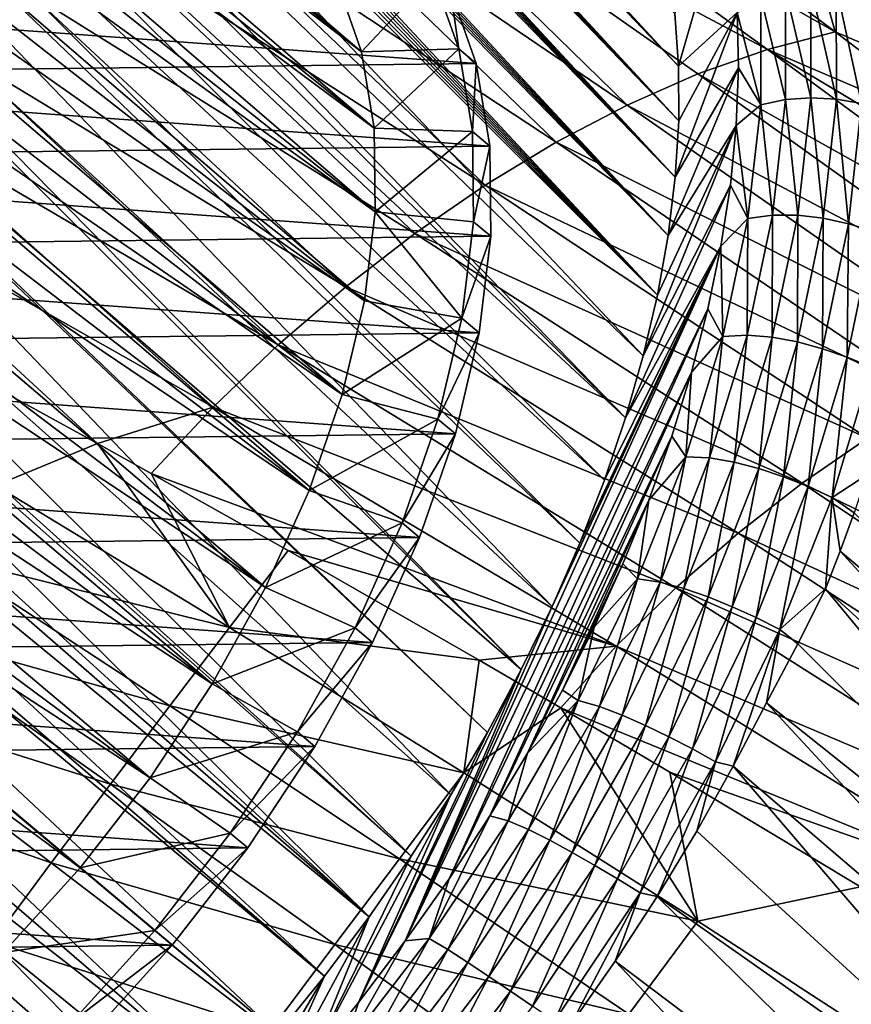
# Model space of a CAD drawing. Header units: metres. Extents: x -81 to 81, y -160 to 24.
# Tile 396 of 424: x 37 to 46, y -25 to -14. Entities that reach past the tile are written whole.
import ezdxf

# ---------------------------------------------------------------- set-up
doc = ezdxf.new("R2010")
doc.units = ezdxf.units.M
doc.layers.add('solid_501850_SW0001', color=7, linetype='CONTINUOUS')

msp = doc.modelspace()

# ---------------------------------------------------------------- linework, layer by layer
at = {"layer": 'solid_501850_SW0001'}
for points in [[(26.720242, 3.929215, 13.118648), (43.897293, -14.130221, 32.63987), (43.937908, -14.6936, 32.078255)], [(26.912716, 3.551677, 13.12577), (26.720242, 3.929215, 13.118648), (43.937908, -14.6936, 32.078255)], [(27.059248, 3.258062, 13.132775), (26.912716, 3.551677, 13.12577), (43.937908, -14.6936, 32.078255)], [(27.208265, 2.953779, 13.141477), (27.059248, 3.258062, 13.132775), (43.937908, -14.6936, 32.078255)], [(27.359818, 2.6384, 13.152286), (27.208265, 2.953779, 13.141477), (43.937908, -14.6936, 32.078255)], [(27.359818, 2.6384, 13.152286), (43.937908, -14.6936, 32.078255), (43.939587, -15.279417, 31.538641)], [(27.512117, 2.314959, 13.165033), (27.359818, 2.6384, 13.152286), (43.939587, -15.279417, 31.538641)], [(27.663445, 1.986568, 13.179476), (27.512117, 2.314959, 13.165033), (43.939587, -15.279417, 31.538641)], [(27.812216, 1.656271, 13.19531), (27.663445, 1.986568, 13.179476), (43.939587, -15.279417, 31.538641)], [(27.959776, 1.321192, 13.212971), (27.812216, 1.656271, 13.19531), (43.939587, -15.279417, 31.538641)], [(27.959776, 1.321192, 13.212971), (43.939587, -15.279417, 31.538641), (43.902321, -15.885435, 31.023088)], [(28.106289, 0.980814, 13.23267), (27.959776, 1.321192, 13.212971), (43.902321, -15.885435, 31.023088)], [(28.250278, 0.638162, 13.254118), (28.106289, 0.980814, 13.23267), (43.902321, -15.885435, 31.023088)], [(28.390364, 0.296287, 13.276949), (28.250278, 0.638162, 13.254118), (43.902321, -15.885435, 31.023088)], [(28.525492, -0.042267, 13.300806), (28.390364, 0.296287, 13.276949), (43.902321, -15.885435, 31.023088)], [(28.525492, -0.042267, 13.300806), (43.902321, -15.885435, 31.023088), (43.826256, -16.509251, 30.533648)], [(28.656723, -0.379604, 13.326063), (28.525492, -0.042267, 13.300806), (43.826256, -16.509251, 30.533648)], [(28.784222, -0.716073, 13.352711), (28.656723, -0.379604, 13.326063), (43.826256, -16.509251, 30.533648)], [(28.907791, -1.051226, 13.38058), (28.784222, -0.716073, 13.352711), (43.826256, -16.509251, 30.533648)], [(29.027245, -1.384616, 13.409496), (28.907791, -1.051226, 13.38058), (43.826256, -16.509251, 30.533648)], [(29.027245, -1.384616, 13.409496), (43.826256, -16.509251, 30.533648), (43.711693, -17.148361, 30.072281)], [(29.142502, -1.71598, 13.439356), (29.027245, -1.384616, 13.409496), (43.711693, -17.148361, 30.072281)], [(29.25378, -2.045587, 13.470283), (29.142502, -1.71598, 13.439356), (43.711693, -17.148361, 30.072281)], [(29.361139, -2.373417, 13.502279), (29.25378, -2.045587, 13.470283), (43.711693, -17.148361, 30.072281)], [(29.464615, -2.699432, 13.535339), (29.361139, -2.373417, 13.502279), (43.711693, -17.148361, 30.072281)], [(29.564251, -3.023591, 13.569452), (29.464615, -2.699432, 13.535339), (43.711693, -17.148361, 30.072281)], [(29.564251, -3.023591, 13.569452), (43.711693, -17.148361, 30.072281), (43.559097, -17.80022, 29.64082)], [(30.035671, -4.737868, 13.769147), (29.564251, -3.023591, 13.569452), (43.559097, -17.80022, 29.64082)], [(30.035671, -4.737868, 13.769147), (43.559097, -17.80022, 29.64082), (43.369045, -18.462345, 29.240913)], [(30.181648, -5.351525, 13.849058), (30.035671, -4.737868, 13.769147), (43.369045, -18.462345, 29.240913)], [(30.410471, -6.442826, 14.002036), (30.181648, -5.351525, 13.849058), (43.369045, -18.462345, 29.240913)], [(30.410471, -6.442826, 14.002036), (43.369045, -18.462345, 29.240913), (43.142296, -19.132092, 28.874159)], [(30.59774, -7.529654, 14.168286), (30.410471, -6.442826, 14.002036), (43.142296, -19.132092, 28.874159)], [(30.59774, -7.529654, 14.168286), (43.142296, -19.132092, 28.874159), (42.879757, -19.806772, 28.542027)], [(30.68259, -8.126926, 14.265553), (30.59774, -7.529654, 14.168286), (42.879757, -19.806772, 28.542027)], [(40.539543, -14.540455, 34.111633), (32.811821, -7.939856, 27.268049), (32.908157, -8.33909, 26.79616)], [(40.283207, -13.811821, 35.060955), (32.811821, -7.939856, 27.268049), (40.539543, -14.540455, 34.111633)], [(30.68259, -8.126926, 14.265553), (42.879757, -19.806772, 28.542027), (42.582474, -20.483721, 28.245829)], [(30.828779, -9.531423, 14.511223), (30.68259, -8.126926, 14.265553), (42.582474, -20.483721, 28.245829)], [(40.539543, -14.540455, 34.111633), (32.908157, -8.33909, 26.79616), (32.972313, -8.760572, 26.339054)], [(40.673714, -15.358763, 33.213642), (32.972313, -8.760572, 26.339054), (33.004082, -9.20254, 25.898571)], [(40.539543, -14.540455, 34.111633), (32.972313, -8.760572, 26.339054), (40.673714, -15.358763, 33.213642)], [(40.673714, -15.358763, 33.213642), (33.004082, -9.20254, 25.898571), (33.003342, -9.663733, 25.476009)], [(30.828779, -9.531423, 14.511223), (42.582474, -20.483721, 28.245829), (42.251579, -21.160345, 27.986698)], [(30.846855, -9.78531, 14.558245), (30.828779, -9.531423, 14.511223), (42.251579, -21.160345, 27.986698)], [(40.683777, -16.254644, 32.380215), (33.003342, -9.663733, 25.476009), (32.970058, -10.141405, 25.073921)], [(40.673714, -15.358763, 33.213642), (33.003342, -9.663733, 25.476009), (40.683777, -16.254644, 32.380215)], [(30.897064, -11.350017, 14.866171), (30.846855, -9.78531, 14.558245), (42.251579, -21.160345, 27.986698)], [(40.683777, -16.254644, 32.380215), (32.970058, -10.141405, 25.073921), (32.904465, -10.633125, 24.694284)], [(40.569469, -17.211193, 31.627163), (32.904465, -10.633125, 24.694284), (32.806702, -11.137759, 24.337988)], [(40.683777, -16.254644, 32.380215), (32.904465, -10.633125, 24.694284), (40.569469, -17.211193, 31.627163)], [(40.569469, -17.211193, 31.627163), (32.806702, -11.137759, 24.337988), (32.677265, -11.652463, 24.007099)], [(30.896769, -11.412966, 14.879233), (30.897064, -11.350017, 14.866171), (41.888393, -21.833939, 27.765675)], [(30.897064, -11.350017, 14.866171), (42.251579, -21.160345, 27.986698), (41.888393, -21.833939, 27.765675)], [(30.825581, -12.992506, 15.225871), (30.896769, -11.412966, 14.879233), (41.494381, -22.501797, 27.583645)], [(30.896769, -11.412966, 14.879233), (41.888393, -21.833939, 27.765675), (41.494381, -22.501797, 27.583645)], [(40.332798, -18.212673, 30.966734), (32.677265, -11.652463, 24.007099), (32.516975, -12.174213, 23.703499)], [(40.569469, -17.211193, 31.627163), (32.677265, -11.652463, 24.007099), (40.332798, -18.212673, 30.966734)], [(36.183464, -14.525468, 54.80703), (36.983829, -13.913979, 54.492886), (32.520672, -11.743595, 49.893452)], [(44.889595, -14.514923, 56.891071), (41.069374, -11.751834, 52.007351), (40.255138, -12.05584, 52.6194)], [(45.614483, -14.327086, 56.268772), (44.491352, -13.479806, 54.807514), (41.069374, -11.751834, 52.007351)], [(44.889595, -14.514923, 56.891071), (45.614483, -14.327086, 56.268772), (41.069374, -11.751834, 52.007351)], [(43.385609, -15.111691, 57.989574), (40.255138, -12.05584, 52.6194), (39.43515, -12.426839, 53.176132)], [(44.143307, -14.77847, 57.466152), (44.889595, -14.514923, 56.891071), (40.255138, -12.05584, 52.6194)], [(43.385609, -15.111691, 57.989574), (44.143307, -14.77847, 57.466152), (40.255138, -12.05584, 52.6194)], [(40.332798, -18.212673, 30.966734), (32.516975, -12.174213, 23.703499), (32.32613, -12.702047, 23.427738)], [(42.624023, -15.509725, 58.457596), (39.43515, -12.426839, 53.176132), (38.613831, -12.861979, 53.675354)], [(42.624023, -15.509725, 58.457596), (43.385609, -15.111691, 57.989574), (39.43515, -12.426839, 53.176132)], [(39.977512, -19.242704, 30.409861), (32.32613, -12.702047, 23.427738), (32.105698, -13.233111, 23.181383)], [(40.332798, -18.212673, 30.966734), (32.32613, -12.702047, 23.427738), (39.977512, -19.242704, 30.409861)], [(41.86396, -15.969094, 58.867496), (38.613831, -12.861979, 53.675354), (37.795338, -13.358584, 54.114967)], [(41.86396, -15.969094, 58.867496), (42.624023, -15.509725, 58.457596), (38.613831, -12.861979, 53.675354)], [(30.703583, -13.828559, 15.399579), (30.825581, -12.992506, 15.225871), (41.071083, -23.161299, 27.44132)], [(30.825581, -12.992506, 15.225871), (41.494381, -22.501797, 27.583645), (41.071083, -23.161299, 27.44132)], [(44.423519, -13.014252, 33.088619), (43.937908, -14.6936, 32.078255), (43.897293, -14.130221, 32.63987)], [(44.423519, -13.014252, 33.088619), (44.564953, -14.120378, 31.918468), (43.937908, -14.6936, 32.078255)], [(39.977512, -19.242704, 30.409861), (32.105698, -13.233111, 23.181383), (31.857136, -13.76402, 22.965942)], [(41.110748, -16.486374, 59.216599), (37.795338, -13.358584, 54.114967), (36.983829, -13.913979, 54.492886)], [(41.110748, -16.486374, 59.216599), (41.86396, -15.969094, 58.867496), (37.795338, -13.358584, 54.114967)], [(45.393555, -13.526157, 54.439835), (44.491352, -13.479806, 54.807514), (45.614483, -14.327086, 56.268772)], [(46.076992, -13.460634, 53.778084), (45.393555, -13.526157, 54.439835), (47.666992, -15.199658, 57.210106)], [(47.666992, -15.199658, 57.210106), (45.393555, -13.526157, 54.439835), (45.614483, -14.327086, 56.268772)], [(39.510395, -20.281797, 29.967014), (31.857136, -13.76402, 22.965942), (31.580896, -14.293855, 22.781769)], [(39.977512, -19.242704, 30.409861), (31.857136, -13.76402, 22.965942), (39.510395, -20.281797, 29.967014)], [(41.304977, -13.723739, 35.331554), (40.283207, -13.811821, 35.060955), (40.539543, -14.540455, 34.111633)], [(41.581577, -14.509992, 34.307171), (41.304977, -13.723739, 35.331554), (40.539543, -14.540455, 34.111633)], [(41.491161, -13.879861, 35.502064), (41.304977, -13.723739, 35.331554), (41.581577, -14.509992, 34.307171)], [(30.670944, -13.976494, 15.426193), (30.703583, -13.828559, 15.399579), (41.071083, -23.161299, 27.44132)], [(32.456097, -13.988367, 45.287045), (41.491161, -13.879861, 35.502064), (41.767876, -14.666416, 34.47728)], [(40.369728, -17.058104, 59.50222), (36.983829, -13.913979, 54.492886), (36.183464, -14.525468, 54.80703)], [(40.369728, -17.058104, 59.50222), (41.110748, -16.486374, 59.216599), (36.983829, -13.913979, 54.492886)], [(41.491161, -13.879861, 35.502064), (41.581577, -14.509992, 34.307171), (41.767876, -14.666416, 34.47728)], [(45.083561, -13.873319, 31.779137), (45.083496, -15.051269, 30.697828), (44.818546, -13.952311, 31.847252)], [(45.354973, -15.032675, 30.655226), (45.083496, -15.051269, 30.697828), (45.083561, -13.873319, 31.779137)], [(45.353733, -13.837348, 31.753925), (45.354973, -15.032675, 30.655226), (45.083561, -13.873319, 31.779137)], [(45.628143, -15.049007, 30.657438), (45.354973, -15.032675, 30.655226), (45.353733, -13.837348, 31.753925)], [(45.625515, -13.839293, 31.770866), (45.628143, -15.049007, 30.657438), (45.353733, -13.837348, 31.753925)], [(45.899185, -15.094875, 30.704269), (45.628143, -15.049007, 30.657438), (45.625515, -13.839293, 31.770866)], [(45.895546, -13.874189, 31.828856), (45.899185, -15.094875, 30.704269), (45.625515, -13.839293, 31.770866)], [(30.496666, -14.585496, 15.521698), (30.670944, -13.976494, 15.426193), (40.620132, -23.80991, 27.339249)], [(30.670944, -13.976494, 15.426193), (41.071083, -23.161299, 27.44132), (40.620132, -23.80991, 27.339249)], [(31.465357, -14.79014, 45.634911), (32.456097, -13.988367, 45.287045), (41.767876, -14.666416, 34.47728)], [(44.818546, -13.952311, 31.847252), (44.817883, -15.110491, 30.78476), (44.564953, -14.120378, 31.918468)], [(45.083496, -15.051269, 30.697828), (44.817883, -15.110491, 30.78476), (44.818546, -13.952311, 31.847252)], [(44.564953, -14.120378, 31.918468), (43.902321, -15.885435, 31.023088), (43.939587, -15.279417, 31.538641)], [(44.564953, -14.120378, 31.918468), (44.57938, -14.71364, 31.358072), (43.902321, -15.885435, 31.023088)], [(44.564953, -14.120378, 31.918468), (43.939587, -15.279417, 31.538641), (43.937908, -14.6936, 32.078255)], [(44.817883, -15.110491, 30.78476), (44.57938, -14.71364, 31.358072), (44.564953, -14.120378, 31.918468)], [(39.510395, -20.281797, 29.967014), (31.580896, -14.293855, 22.781769), (31.278301, -14.81994, 22.629871)], [(47.128731, -15.47471, 58.215424), (45.614483, -14.327086, 56.268772), (44.889595, -14.514923, 56.891071)], [(47.666992, -15.199658, 57.210106), (45.614483, -14.327086, 56.268772), (47.128731, -15.47471, 58.215424)], [(39.646336, -17.680761, 59.721657), (36.183464, -14.525468, 54.80703), (35.398422, -15.190347, 55.055302)], [(39.646336, -17.680761, 59.721657), (40.369728, -17.058104, 59.50222), (36.183464, -14.525468, 54.80703)], [(41.581577, -14.509992, 34.307171), (40.539543, -14.540455, 34.111633), (40.673714, -15.358763, 33.213642)], [(41.726631, -15.394538, 33.336468), (41.581577, -14.509992, 34.307171), (40.673714, -15.358763, 33.213642)], [(41.767876, -14.666416, 34.47728), (41.581577, -14.509992, 34.307171), (41.726631, -15.394538, 33.336468)], [(48.76059, -17.366125, 61.689133), (44.889595, -14.514923, 56.891071), (44.143307, -14.77847, 57.466152)], [(49.415836, -17.219246, 61.105362), (47.128731, -15.47471, 58.215424), (44.889595, -14.514923, 56.891071)], [(48.76059, -17.366125, 61.689133), (49.415836, -17.219246, 61.105362), (44.889595, -14.514923, 56.891071)], [(30.382795, -14.891341, 15.560895), (30.496666, -14.585496, 15.521698), (40.620132, -23.80991, 27.339249)], [(31.465357, -14.79014, 45.634911), (41.767876, -14.666416, 34.47728), (41.912903, -15.550892, 33.506668)], [(41.767876, -14.666416, 34.47728), (41.726631, -15.394538, 33.336468), (41.912903, -15.550892, 33.506668)], [(44.57938, -14.71364, 31.358072), (43.826256, -16.509251, 30.533648), (43.902321, -15.885435, 31.023088)], [(44.57938, -14.71364, 31.358072), (44.555244, -15.330696, 30.818022), (43.826256, -16.509251, 30.533648)], [(44.817883, -15.110491, 30.78476), (44.555244, -15.330696, 30.818022), (44.57938, -14.71364, 31.358072)], [(30.519213, -15.687723, 45.846039), (31.465357, -14.79014, 45.634911), (41.912903, -15.550892, 33.506668)], [(38.93832, -21.314611, 29.644764), (31.278301, -14.81994, 22.629871), (30.951389, -15.338804, 22.511206)], [(39.510395, -20.281797, 29.967014), (31.278301, -14.81994, 22.629871), (38.93832, -21.314611, 29.644764)], [(48.075581, -17.593344, 62.230732), (44.143307, -14.77847, 57.466152), (43.385609, -15.111691, 57.989574)], [(48.075581, -17.593344, 62.230732), (48.76059, -17.366125, 61.689133), (44.143307, -14.77847, 57.466152)], [(30.213076, -15.272121, 15.600827), (30.382795, -14.891341, 15.560895), (40.620132, -23.80991, 27.339249)], [(45.083496, -15.051269, 30.697828), (44.944408, -16.291096, 29.711809), (44.817883, -15.110491, 30.78476)], [(45.215218, -16.291954, 29.652071), (44.944408, -16.291096, 29.711809), (45.083496, -15.051269, 30.697828)], [(45.354973, -15.032675, 30.655226), (45.215218, -16.291954, 29.652071), (45.083496, -15.051269, 30.697828)], [(45.488129, -16.32464, 29.639549), (45.215218, -16.291954, 29.652071), (45.354973, -15.032675, 30.655226)], [(45.628143, -15.049007, 30.657438), (45.488129, -16.32464, 29.639549), (45.354973, -15.032675, 30.655226)], [(45.758961, -16.383331, 29.674858), (45.488129, -16.32464, 29.639549), (45.628143, -15.049007, 30.657438)], [(45.899185, -15.094875, 30.704269), (45.758961, -16.383331, 29.674858), (45.628143, -15.049007, 30.657438)], [(38.948086, -18.349504, 59.871101), (35.398422, -15.190347, 55.055302), (34.633114, -15.905775, 55.235477)], [(38.948086, -18.349504, 59.871101), (39.646336, -17.680761, 59.721657), (35.398422, -15.190347, 55.055302)], [(47.374588, -17.892267, 62.723747), (43.385609, -15.111691, 57.989574), (42.624023, -15.509725, 58.457596)], [(47.374588, -17.892267, 62.723747), (48.075581, -17.593344, 62.230732), (43.385609, -15.111691, 57.989574)], [(44.817883, -15.110491, 30.78476), (44.680389, -16.328363, 29.817169), (44.555244, -15.330696, 30.818022)], [(44.944408, -16.291096, 29.711809), (44.680389, -16.328363, 29.817169), (44.817883, -15.110491, 30.78476)], [(46.02552, -16.464092, 29.7547), (45.758961, -16.383331, 29.674858), (45.899185, -15.094875, 30.704269)], [(29.96537, -15.725121, 15.634408), (30.213076, -15.272121, 15.600827), (40.143333, -24.445026, 27.277843)], [(30.213076, -15.272121, 15.600827), (40.620132, -23.80991, 27.339249), (40.143333, -24.445026, 27.277843)], [(38.93832, -21.314611, 29.644764), (30.951389, -15.338804, 22.511206), (30.600897, -15.849336, 22.425987)], [(41.726631, -15.394538, 33.336468), (40.673714, -15.358763, 33.213642), (40.683777, -16.254644, 32.380215)], [(41.737488, -16.362047, 32.43642), (41.726631, -15.394538, 33.336468), (40.683777, -16.254644, 32.380215)], [(41.912903, -15.550892, 33.506668), (41.726631, -15.394538, 33.336468), (41.737488, -16.362047, 32.43642)], [(44.555244, -15.330696, 30.818022), (43.559097, -17.80022, 29.64082), (43.711693, -17.148361, 30.072281)], [(44.555244, -15.330696, 30.818022), (44.492344, -15.968874, 30.300993), (43.559097, -17.80022, 29.64082)], [(44.555244, -15.330696, 30.818022), (43.711693, -17.148361, 30.072281), (43.826256, -16.509251, 30.533648)], [(44.680389, -16.328363, 29.817169), (44.492344, -15.968874, 30.300993), (44.555244, -15.330696, 30.818022)], [(30.519213, -15.687723, 45.846039), (41.912903, -15.550892, 33.506668), (41.923763, -16.51816, 32.606838)], [(41.912903, -15.550892, 33.506668), (41.737488, -16.362047, 32.43642), (41.923763, -16.51816, 32.606838)], [(46.667614, -18.256433, 63.163204), (42.624023, -15.509725, 58.457596), (41.86396, -15.969094, 58.867496)], [(46.667614, -18.256433, 63.163204), (47.374588, -17.892267, 62.723747), (42.624023, -15.509725, 58.457596)], [(29.63385, -16.665752, 45.916821), (30.519213, -15.687723, 45.846039), (41.923763, -16.51816, 32.606838)], [(29.856367, -15.897422, 15.642824), (29.96537, -15.725121, 15.634408), (40.143333, -24.445026, 27.277843)], [(29.42594, -16.468279, 15.650904), (29.856367, -15.897422, 15.642824), (39.642605, -25.064096, 27.257351)], [(29.856367, -15.897422, 15.642824), (40.143333, -24.445026, 27.277843), (39.642605, -25.064096, 27.257351)], [(38.272419, -22.320997, 29.449417), (30.600897, -15.849336, 22.425987), (30.228283, -16.349304, 22.374666)], [(38.93832, -21.314611, 29.644764), (30.600897, -15.849336, 22.425987), (38.272419, -22.320997, 29.449417)], [(34.633114, -15.905775, 55.235477), (35.662315, -17.616774, 57.205975), (37.707943, -18.737427, 59.344982)], [(38.948086, -18.349504, 59.871101), (34.633114, -15.905775, 55.235477), (37.707943, -18.737427, 59.344982)], [(45.961082, -18.681717, 63.545864), (41.86396, -15.969094, 58.867496), (41.110748, -16.486374, 59.216599)], [(45.961082, -18.681717, 63.545864), (46.667614, -18.256433, 63.163204), (41.86396, -15.969094, 58.867496)], [(44.492344, -15.968874, 30.300993), (43.369045, -18.462345, 29.240913), (43.559097, -17.80022, 29.64082)], [(44.492344, -15.968874, 30.300993), (44.390907, -16.625097, 29.809557), (43.369045, -18.462345, 29.240913)], [(44.680389, -16.328363, 29.817169), (44.390907, -16.625097, 29.809557), (44.492344, -15.968874, 30.300993)], [(38.272419, -22.320997, 29.449417), (30.228283, -16.349304, 22.374666), (29.836031, -16.835403, 22.357563)], [(41.614052, -17.39513, 31.623096), (40.683777, -16.254644, 32.380215), (40.569469, -17.211193, 31.627163)], [(41.614052, -17.39513, 31.623096), (41.737488, -16.362047, 32.43642), (40.683777, -16.254644, 32.380215)], [(44.680389, -16.328363, 29.817169), (44.411652, -17.590441, 28.952545), (44.390907, -16.625097, 29.809557)], [(44.671581, -17.57687, 28.829855), (44.411652, -17.590441, 28.952545), (44.680389, -16.328363, 29.817169)], [(44.944408, -16.291096, 29.711809), (44.671581, -17.57687, 28.829855), (44.680389, -16.328363, 29.817169)], [(44.939438, -17.598845, 28.753918), (44.671581, -17.57687, 28.829855), (44.944408, -16.291096, 29.711809)], [(45.215218, -16.291954, 29.652071), (44.939438, -17.598845, 28.753918), (44.944408, -16.291096, 29.711809)], [(45.210129, -17.649471, 28.727322), (44.939438, -17.598845, 28.753918), (45.215218, -16.291954, 29.652071)], [(45.488129, -16.32464, 29.639549), (45.210129, -17.649471, 28.727322), (45.215218, -16.291954, 29.652071)], [(45.479176, -17.722506, 28.7514), (45.210129, -17.649471, 28.727322), (45.488129, -16.32464, 29.639549)], [(45.758961, -16.383331, 29.674858), (45.479176, -17.722506, 28.7514), (45.488129, -16.32464, 29.639549)], [(41.923763, -16.51816, 32.606838), (41.737488, -16.362047, 32.43642), (41.614052, -17.39513, 31.623096)], [(45.744492, -17.814283, 28.822502), (45.479176, -17.722506, 28.7514), (45.758961, -16.383331, 29.674858)], [(46.02552, -16.464092, 29.7547), (45.744492, -17.814283, 28.822502), (45.758961, -16.383331, 29.674858)], [(28.994038, -16.959015, 15.655835), (29.41453, -16.48172, 15.650803), (39.119892, -25.664719, 27.277843)], [(29.420261, -16.474949, 15.650839), (39.642605, -25.064096, 27.257351), (29.41453, -16.48172, 15.650803)], [(29.41453, -16.48172, 15.650803), (39.642605, -25.064096, 27.257351), (39.119892, -25.664719, 27.277843)], [(29.420261, -16.474949, 15.650839), (29.42594, -16.468279, 15.650904), (39.642605, -25.064096, 27.257351)], [(29.63385, -16.665752, 45.916821), (41.923763, -16.51816, 32.606838), (41.800278, -17.551666, 31.793184)], [(45.261272, -19.164076, 63.868565), (41.110748, -16.486374, 59.216599), (40.369728, -17.058104, 59.50222)], [(45.261272, -19.164076, 63.868565), (45.961082, -18.681717, 63.545864), (41.110748, -16.486374, 59.216599)], [(41.923763, -16.51816, 32.606838), (41.614052, -17.39513, 31.623096), (41.800278, -17.551666, 31.793184)], [(46.02552, -16.464092, 29.7547), (46.004585, -17.921774, 28.935745), (45.744492, -17.814283, 28.822502)], [(28.824421, -17.707499, 45.846039), (29.63385, -16.665752, 45.916821), (41.800278, -17.551666, 31.793184)], [(44.390907, -16.625097, 29.809557), (41.006828, -24.069065, 26.678293), (42.582474, -20.483721, 28.245829)], [(44.390907, -16.625097, 29.809557), (44.251602, -17.295427, 29.3466), (41.006828, -24.069065, 26.678293)], [(44.390907, -16.625097, 29.809557), (42.582474, -20.483721, 28.245829), (42.879757, -19.806772, 28.542027)], [(44.390907, -16.625097, 29.809557), (42.879757, -19.806772, 28.542027), (43.142296, -19.132092, 28.874159)], [(44.390907, -16.625097, 29.809557), (43.142296, -19.132092, 28.874159), (43.369045, -18.462345, 29.240913)], [(44.411652, -17.590441, 28.952545), (44.251602, -17.295427, 29.3466), (44.390907, -16.625097, 29.809557)], [(29.836031, -16.835403, 22.357563), (29.429981, -17.301086, 22.374296), (37.522991, -23.285528, 29.383873)], [(38.272419, -22.320997, 29.449417), (29.836031, -16.835403, 22.357563), (37.522991, -23.285528, 29.383873)], [(28.553423, -17.423738, 15.677616), (28.994038, -16.959015, 15.655835), (39.119892, -25.664719, 27.277843)], [(44.57449, -19.69943, 64.128159), (40.369728, -17.058104, 59.50222), (39.646336, -17.680761, 59.721657)], [(44.57449, -19.69943, 64.128159), (45.261272, -19.164076, 63.868565), (40.369728, -17.058104, 59.50222)], [(29.429981, -17.301086, 22.374296), (36.703251, -24.191059, 29.449417), (37.522991, -23.285528, 29.383873)], [(41.614052, -17.39513, 31.623096), (40.569469, -17.211193, 31.627163), (40.332798, -18.212673, 30.966734)], [(44.251602, -17.295427, 29.3466), (41.476509, -23.401196, 26.77755), (41.006828, -24.069065, 26.678293)], [(44.251602, -17.295427, 29.3466), (44.075363, -17.97559, 28.915024), (41.476509, -23.401196, 26.77755)], [(44.411652, -17.590441, 28.952545), (44.075363, -17.97559, 28.915024), (44.251602, -17.295427, 29.3466)], [(41.358219, -18.477638, 30.909246), (41.614052, -17.39513, 31.623096), (40.332798, -18.212673, 30.966734)], [(41.800278, -17.551666, 31.793184), (41.614052, -17.39513, 31.623096), (41.358219, -18.477638, 30.909246)], [(28.093878, -17.875002, 15.717069), (28.553423, -17.423738, 15.677616), (38.577221, -26.244558, 27.339249)], [(28.553423, -17.423738, 15.677616), (39.119892, -25.664719, 27.277843), (38.577221, -26.244558, 27.339249)], [(28.824421, -17.707499, 45.846039), (41.800278, -17.551666, 31.793184), (41.544544, -18.63373, 31.07963)], [(36.614491, -19.188442, 58.846138), (37.707943, -18.737427, 59.344982), (35.662315, -17.616774, 57.205975)], [(41.800278, -17.551666, 31.793184), (41.358219, -18.477638, 30.909246), (41.544544, -18.63373, 31.07963)], [(44.411652, -17.590441, 28.952545), (44.01593, -18.881647, 28.200069), (44.075363, -17.97559, 28.915024)], [(44.268948, -18.893084, 28.061905), (44.01593, -18.881647, 28.200069), (44.411652, -17.590441, 28.952545)], [(44.671581, -17.57687, 28.829855), (44.268948, -18.893084, 28.061905), (44.411652, -17.590441, 28.952545)], [(44.531239, -18.937439, 27.971432), (44.268948, -18.893084, 28.061905), (44.671581, -17.57687, 28.829855)], [(44.939438, -17.598845, 28.753918), (44.531239, -18.937439, 27.971432), (44.671581, -17.57687, 28.829855)], [(44.797401, -19.007233, 27.932129), (44.531239, -18.937439, 27.971432), (44.939438, -17.598845, 28.753918)], [(45.210129, -17.649471, 28.727322), (44.797401, -19.007233, 27.932129), (44.939438, -17.598845, 28.753918)], [(28.104771, -18.795132, 45.634911), (28.824421, -17.707499, 45.846039), (41.544544, -18.63373, 31.07963)], [(43.907204, -20.283585, 64.321411), (39.646336, -17.680761, 59.721657), (38.948086, -18.349504, 59.871101)], [(43.907204, -20.283585, 64.321411), (44.57449, -19.69943, 64.128159), (39.646336, -17.680761, 59.721657)], [(45.06271, -19.095814, 27.945978), (44.797401, -19.007233, 27.932129), (45.210129, -17.649471, 28.727322)], [(45.479176, -17.722506, 28.7514), (45.06271, -19.095814, 27.945978), (45.210129, -17.649471, 28.727322)], [(45.325138, -19.199804, 28.009008), (45.06271, -19.095814, 27.945978), (45.479176, -17.722506, 28.7514)], [(45.744492, -17.814283, 28.822502), (45.325138, -19.199804, 28.009008), (45.479176, -17.722506, 28.7514)], [(45.744492, -17.814283, 28.822502), (45.583328, -19.316633, 28.115774), (45.325138, -19.199804, 28.009008)], [(45.744492, -17.814283, 28.822502), (46.004585, -17.921774, 28.935745), (45.583328, -19.316633, 28.115774)], [(27.616976, -18.311901, 15.775185), (28.093878, -17.875002, 15.717069), (38.016769, -26.801289, 27.44132)], [(28.093878, -17.875002, 15.717069), (38.577221, -26.244558, 27.339249), (38.016769, -26.801289, 27.44132)], [(45.583328, -19.316633, 28.115774), (46.004585, -17.921774, 28.935745), (45.955441, -19.074898, 28.464128)], [(44.075363, -17.97559, 28.915024), (41.914501, -22.729265, 26.915205), (41.476509, -23.401196, 26.77755)], [(44.075363, -17.97559, 28.915024), (43.86348, -18.66078, 28.517828), (41.914501, -22.729265, 26.915205)], [(44.01593, -18.881647, 28.200069), (43.86348, -18.66078, 28.517828), (44.075363, -17.97559, 28.915024)], [(41.358219, -18.477638, 30.909246), (40.332798, -18.212673, 30.966734), (39.977512, -19.242704, 30.409861)], [(27.12466, -18.733475, 15.852919), (27.616976, -18.311901, 15.775185), (38.016769, -26.801289, 27.44132)], [(38.948086, -18.349504, 59.871101), (37.707943, -18.737427, 59.344982), (38.284523, -19.058153, 59.945648)], [(43.269398, -20.910103, 64.443275), (38.948086, -18.349504, 59.871101), (38.284523, -19.058153, 59.945648)], [(43.269398, -20.910103, 64.443275), (43.907204, -20.283585, 64.321411), (38.948086, -18.349504, 59.871101)], [(40.974678, -19.589556, 30.308113), (41.358219, -18.477638, 30.909246), (39.977512, -19.242704, 30.409861)], [(41.544544, -18.63373, 31.07963), (41.358219, -18.477638, 30.909246), (40.974678, -19.589556, 30.308113)], [(28.104771, -18.795132, 45.634911), (41.544544, -18.63373, 31.07963), (41.160954, -19.745834, 30.478382)], [(41.544544, -18.63373, 31.07963), (40.974678, -19.589556, 30.308113), (41.160954, -19.745834, 30.478382)], [(43.86348, -18.66078, 28.517828), (42.319447, -22.056284, 27.089979), (41.914501, -22.729265, 26.915205)], [(43.86348, -18.66078, 28.517828), (43.617863, -19.346077, 28.15744), (42.319447, -22.056284, 27.089979)], [(44.01593, -18.881647, 28.200069), (43.617863, -19.346077, 28.15744), (43.86348, -18.66078, 28.517828)], [(26.619637, -19.138647, 15.951223), (27.12466, -18.733475, 15.852919), (37.440792, -27.332676, 27.583645)], [(27.12466, -18.733475, 15.852919), (38.016769, -26.801289, 27.44132), (37.440792, -27.332676, 27.583645)], [(36.614491, -19.188442, 58.846138), (39.123543, -20.709332, 61.498619), (37.707943, -18.737427, 59.344982)], [(39.123543, -20.709332, 61.498619), (38.284523, -19.058153, 59.945648), (37.707943, -18.737427, 59.344982)], [(50.085194, -21.495939, 68.147148), (45.961082, -18.681717, 63.545864), (45.261272, -19.164076, 63.868565)], [(27.487217, -19.910046, 45.287045), (28.104771, -18.795132, 45.634911), (41.160954, -19.745834, 30.478382)], [(44.01593, -18.881647, 28.200069), (43.496727, -20.187405, 27.569334), (43.617863, -19.346077, 28.15744)], [(43.739735, -20.224749, 27.418251), (43.496727, -20.187405, 27.569334), (44.01593, -18.881647, 28.200069)], [(44.268948, -18.893084, 28.061905), (43.739735, -20.224749, 27.418251), (44.01593, -18.881647, 28.200069)], [(43.993572, -20.292362, 27.315598), (43.739735, -20.224749, 27.418251), (44.268948, -18.893084, 28.061905)], [(44.531239, -18.937439, 27.971432), (43.993572, -20.292362, 27.315598), (44.268948, -18.893084, 28.061905)], [(44.252594, -20.382202, 27.265642), (43.993572, -20.292362, 27.315598), (44.531239, -18.937439, 27.971432)], [(44.797401, -19.007233, 27.932129), (44.252594, -20.382202, 27.265642), (44.531239, -18.937439, 27.971432)], [(39.123543, -20.709332, 61.498619), (39.753414, -19.884878, 61.471451), (38.284523, -19.058153, 59.945648)], [(43.269398, -20.910103, 64.443275), (38.284523, -19.058153, 59.945648), (39.753414, -19.884878, 61.471451)], [(44.51189, -20.487223, 27.270935), (44.252594, -20.382202, 27.265642), (44.797401, -19.007233, 27.932129)], [(45.06271, -19.095814, 27.945978), (44.51189, -20.487223, 27.270935), (44.797401, -19.007233, 27.932129)], [(44.769444, -20.604351, 27.327219), (44.51189, -20.487223, 27.270935), (45.06271, -19.095814, 27.945978)], [(45.325138, -19.199804, 28.009008), (44.769444, -20.604351, 27.327219), (45.06271, -19.095814, 27.945978)], [(45.583328, -19.316633, 28.115774), (45.955441, -19.074898, 28.464128), (45.8181, -19.482969, 28.239758)], [(26.619637, -19.138647, 15.951223), (37.440792, -27.332676, 27.583645), (36.851498, -27.836676, 27.765675)], [(36.029766, -19.941301, 58.820667), (39.123543, -20.709332, 61.498619), (36.614491, -19.188442, 58.846138)], [(49.434505, -21.946142, 68.445602), (45.261272, -19.164076, 63.868565), (44.57449, -19.69943, 64.128159)], [(45.325138, -19.199804, 28.009008), (45.023952, -20.731493, 27.428558), (44.769444, -20.604351, 27.327219)], [(45.325138, -19.199804, 28.009008), (45.583328, -19.316633, 28.115774), (45.023952, -20.731493, 27.428558)], [(49.434505, -21.946142, 68.445602), (50.085194, -21.495939, 68.147148), (45.261272, -19.164076, 63.868565)], [(40.974678, -19.589556, 30.308113), (39.977512, -19.242704, 30.409861), (39.510395, -20.281797, 29.967014)], [(43.617863, -19.346077, 28.15744), (42.691578, -21.382469, 27.301418), (42.319447, -22.056284, 27.089979)], [(43.617863, -19.346077, 28.15744), (43.340374, -20.028086, 27.834936), (42.691578, -21.382469, 27.301418)], [(43.496727, -20.187405, 27.569334), (43.340374, -20.028086, 27.834936), (43.617863, -19.346077, 28.15744)], [(45.023952, -20.731493, 27.428558), (45.583328, -19.316633, 28.115774), (45.512524, -20.295971, 27.827732)], [(45.583328, -19.316633, 28.115774), (45.670326, -19.89023, 28.027554), (45.512524, -20.295971, 27.827732)], [(45.583328, -19.316633, 28.115774), (45.8181, -19.482969, 28.239758), (45.670326, -19.89023, 28.027554)], [(45.670326, -19.89023, 28.027554), (45.8181, -19.482969, 28.239758), (48.97683, -22.687304, 29.931896)], [(40.469925, -20.712393, 29.829567), (40.974678, -19.589556, 30.308113), (39.510395, -20.281797, 29.967014)], [(41.160954, -19.745834, 30.478382), (40.974678, -19.589556, 30.308113), (40.469925, -20.712393, 29.829567)], [(48.797348, -22.448099, 68.681473), (44.57449, -19.69943, 64.128159), (43.907204, -20.283585, 64.321411)], [(48.797348, -22.448099, 68.681473), (49.434505, -21.946142, 68.445602), (44.57449, -19.69943, 64.128159)], [(27.487217, -19.910046, 45.287045), (41.160954, -19.745834, 30.478382), (40.656059, -20.868954, 29.999731)], [(41.160954, -19.745834, 30.478382), (40.469925, -20.712393, 29.829567), (40.656059, -20.868954, 29.999731)], [(26.982323, -21.033165, 44.808392), (27.487217, -19.910046, 45.287045), (40.656059, -20.868954, 29.999731)], [(39.123543, -20.709332, 61.498619), (41.798607, -21.059099, 63.58527), (39.753414, -19.884878, 61.471451)], [(43.269398, -20.910103, 64.443275), (39.753414, -19.884878, 61.471451), (41.798607, -21.059099, 63.58527)], [(45.670326, -19.89023, 28.027554), (48.777809, -23.282972, 29.627802), (45.512524, -20.295971, 27.827732)], [(45.670326, -19.89023, 28.027554), (48.97683, -22.687304, 29.931896), (48.777809, -23.282972, 29.627802)], [(35.44709, -20.696318, 58.776051), (38.48542, -21.54921, 61.460239), (36.029766, -19.941301, 58.820667)], [(36.029766, -19.941301, 58.820667), (38.48542, -21.54921, 61.460239), (39.123543, -20.709332, 61.498619)], [(43.340374, -20.028086, 27.834936), (43.031647, -20.706707, 27.549719), (42.691578, -21.382469, 27.301418)], [(43.496727, -20.187405, 27.569334), (43.031647, -20.706707, 27.549719), (43.340374, -20.028086, 27.834936)], [(43.496727, -20.187405, 27.569334), (42.859425, -21.492786, 27.068151), (43.031647, -20.706707, 27.549719)], [(43.089775, -21.556538, 26.906607), (42.859425, -21.492786, 27.068151), (43.496727, -20.187405, 27.569334)], [(43.739735, -20.224749, 27.418251), (43.089775, -21.556538, 26.906607), (43.496727, -20.187405, 27.569334)], [(43.332695, -21.647909, 26.794022), (43.089775, -21.556538, 26.906607), (43.739735, -20.224749, 27.418251)], [(43.993572, -20.292362, 27.315598), (43.332695, -21.647909, 26.794022), (43.739735, -20.224749, 27.418251)], [(40.469925, -20.712393, 29.829567), (39.510395, -20.281797, 29.967014), (38.93832, -21.314611, 29.644764)], [(48.180851, -22.997185, 68.851212), (43.907204, -20.283585, 64.321411), (43.269398, -20.910103, 64.443275)], [(43.582371, -21.758324, 26.735346), (43.332695, -21.647909, 26.794022), (43.993572, -20.292362, 27.315598)], [(44.252594, -20.382202, 27.265642), (43.582371, -21.758324, 26.735346), (43.993572, -20.292362, 27.315598)], [(48.180851, -22.997185, 68.851212), (48.797348, -22.448099, 68.681473), (43.907204, -20.283585, 64.321411)], [(45.023952, -20.731493, 27.428558), (45.512524, -20.295971, 27.827732), (45.21423, -20.883219, 27.525236)], [(49.696972, -25.356684, 29.943083), (45.21423, -20.883219, 27.525236), (45.512524, -20.295971, 27.827732)], [(48.777809, -23.282972, 29.627802), (49.696972, -25.356684, 29.943083), (45.512524, -20.295971, 27.827732)], [(43.833759, -21.880375, 26.733625), (43.582371, -21.758324, 26.735346), (44.252594, -20.382202, 27.265642)], [(44.51189, -20.487223, 27.270935), (43.833759, -21.880375, 26.733625), (44.252594, -20.382202, 27.265642)], [(42.251579, -21.160345, 27.986698), (42.582474, -20.483721, 28.245829), (41.006828, -24.069065, 26.678293)], [(44.084797, -22.011293, 26.784367), (43.833759, -21.880375, 26.733625), (44.51189, -20.487223, 27.270935)], [(44.769444, -20.604351, 27.327219), (44.084797, -22.011293, 26.784367), (44.51189, -20.487223, 27.270935)], [(44.769444, -20.604351, 27.327219), (44.334171, -22.149467, 26.881214), (44.084797, -22.011293, 26.784367)], [(44.769444, -20.604351, 27.327219), (45.023952, -20.731493, 27.428558), (44.334171, -22.149467, 26.881214)], [(34.869884, -21.45429, 58.715473), (37.846657, -22.389044, 61.402206), (35.44709, -20.696318, 58.776051)], [(35.44709, -20.696318, 58.776051), (37.846657, -22.389044, 61.402206), (38.48542, -21.54921, 61.460239)], [(38.48542, -21.54921, 61.460239), (41.634178, -22.266361, 64.127838), (39.123543, -20.709332, 61.498619)], [(39.852051, -21.827881, 29.481524), (40.469925, -20.712393, 29.829567), (38.93832, -21.314611, 29.644764)], [(39.123543, -20.709332, 61.498619), (41.634178, -22.266361, 64.127838), (41.798607, -21.059099, 63.58527)], [(40.656059, -20.868954, 29.999731), (40.469925, -20.712393, 29.829567), (39.852051, -21.827881, 29.481524)], [(42.859425, -21.492786, 27.068151), (42.691578, -21.382469, 27.301418), (43.031647, -20.706707, 27.549719)], [(44.334171, -22.149467, 26.881214), (45.023952, -20.731493, 27.428558), (44.523476, -22.195341, 26.984076)], [(45.023952, -20.731493, 27.428558), (44.878067, -21.515919, 27.23778), (44.523476, -22.195341, 26.984076)], [(45.023952, -20.731493, 27.428558), (45.21423, -20.883219, 27.525236), (44.878067, -21.515919, 27.23778)], [(26.982323, -21.033165, 44.808392), (40.656059, -20.868954, 29.999731), (40.038506, -21.983868, 29.651861)], [(40.656059, -20.868954, 29.999731), (39.852051, -21.827881, 29.481524), (40.038506, -21.983868, 29.651861)], [(49.696972, -25.356684, 29.943083), (44.878067, -21.515919, 27.23778), (45.21423, -20.883219, 27.525236)], [(43.269398, -20.910103, 64.443275), (41.798607, -21.059099, 63.58527), (42.674515, -21.570274, 64.486824)], [(47.596458, -23.58602, 68.949013), (43.269398, -20.910103, 64.443275), (42.674515, -21.570274, 64.486824)], [(47.596458, -23.58602, 68.949013), (48.180851, -22.997185, 68.851212), (43.269398, -20.910103, 64.443275)], [(26.598732, -22.145269, 44.207142), (26.982323, -21.033165, 44.808392), (40.038506, -21.983868, 29.651861)], [(41.634178, -22.266361, 64.127838), (42.674515, -21.570274, 64.486824), (41.798607, -21.059099, 63.58527)], [(40.5075, -24.729118, 26.618645), (41.888393, -21.833939, 27.765675), (42.251579, -21.160345, 27.986698)], [(41.006828, -24.069065, 26.678293), (40.5075, -24.729118, 26.618645), (42.251579, -21.160345, 27.986698)], [(39.852051, -21.827881, 29.481524), (38.93832, -21.314611, 29.644764), (38.272419, -22.320997, 29.449417)], [(42.859425, -21.492786, 27.068151), (42.319447, -22.056284, 27.089979), (42.691578, -21.382469, 27.301418)], [(34.301365, -22.217163, 58.63805), (37.211994, -23.230619, 61.328606), (34.869884, -21.45429, 58.715473)], [(34.869884, -21.45429, 58.715473), (37.211994, -23.230619, 61.328606), (37.846657, -22.389044, 61.402206)], [(42.859425, -21.492786, 27.068151), (42.111263, -22.782789, 26.702379), (42.319447, -22.056284, 27.089979)], [(42.326977, -22.873034, 26.532461), (42.111263, -22.782789, 26.702379), (42.859425, -21.492786, 27.068151)], [(43.089775, -21.556538, 26.906607), (42.326977, -22.873034, 26.532461), (42.859425, -21.492786, 27.068151)], [(49.260956, -26.253649, 29.591743), (44.523476, -22.195341, 26.984076), (44.878067, -21.515919, 27.23778)], [(49.696972, -25.356684, 29.943083), (49.260956, -26.253649, 29.591743), (44.878067, -21.515919, 27.23778)], [(37.846657, -22.389044, 61.402206), (40.944626, -23.187029, 64.077637), (38.48542, -21.54921, 61.460239)], [(38.48542, -21.54921, 61.460239), (40.944626, -23.187029, 64.077637), (41.634178, -22.266361, 64.127838)], [(41.634178, -22.266361, 64.127838), (44.14465, -23.858078, 66.732605), (42.674515, -21.570274, 64.486824)], [(42.557175, -22.988279, 26.411818), (42.326977, -22.873034, 26.532461), (43.089775, -21.556538, 26.906607)], [(43.332695, -21.647909, 26.794022), (42.557175, -22.988279, 26.411818), (43.089775, -21.556538, 26.906607)], [(44.14465, -23.858078, 66.732605), (43.84325, -22.260086, 65.686264), (42.674515, -21.570274, 64.486824)], [(47.596458, -23.58602, 68.949013), (42.674515, -21.570274, 64.486824), (43.84325, -22.260086, 65.686264)], [(42.795944, -23.119452, 26.345976), (42.557175, -22.988279, 26.411818), (43.332695, -21.647909, 26.794022)], [(43.582371, -21.758324, 26.735346), (42.795944, -23.119452, 26.345976), (43.332695, -21.647909, 26.794022)], [(39.132717, -22.91503, 29.270496), (39.852051, -21.827881, 29.481524), (38.272419, -22.320997, 29.449417)], [(40.038506, -21.983868, 29.651861), (39.852051, -21.827881, 29.481524), (39.132717, -22.91503, 29.270496)], [(40.5075, -24.729118, 26.618645), (41.494381, -22.501797, 27.583645), (41.888393, -21.833939, 27.765675)], [(43.038132, -23.258806, 26.338402), (42.795944, -23.119452, 26.345976), (43.582371, -21.758324, 26.735346)], [(43.833759, -21.880375, 26.733625), (43.038132, -23.258806, 26.338402), (43.582371, -21.758324, 26.735346)], [(43.281605, -23.403891, 26.384417), (43.038132, -23.258806, 26.338402), (43.833759, -21.880375, 26.733625)], [(44.084797, -22.011293, 26.784367), (43.281605, -23.403891, 26.384417), (43.833759, -21.880375, 26.733625)], [(26.598732, -22.145269, 44.207142), (40.038506, -21.983868, 29.651861), (39.318859, -23.071501, 29.440733)], [(40.038506, -21.983868, 29.651861), (39.132717, -22.91503, 29.270496), (39.318859, -23.071501, 29.440733)], [(44.084797, -22.011293, 26.784367), (43.52496, -23.553551, 26.477327), (43.281605, -23.403891, 26.384417)], [(44.084797, -22.011293, 26.784367), (44.334171, -22.149467, 26.881214), (43.52496, -23.553551, 26.477327)], [(26.343002, -23.227333, 43.493587), (26.598732, -22.145269, 44.207142), (39.318859, -23.071501, 29.440733)], [(42.111263, -22.782789, 26.702379), (41.914501, -22.729265, 26.915205), (42.319447, -22.056284, 27.089979)], [(43.52496, -23.553551, 26.477327), (44.334171, -22.149467, 26.881214), (43.709091, -23.591751, 26.568594)], [(44.334171, -22.149467, 26.881214), (44.132996, -22.89245, 26.759737), (43.709091, -23.591751, 26.568594)], [(44.334171, -22.149467, 26.881214), (44.523476, -22.195341, 26.984076), (44.132996, -22.89245, 26.759737)], [(34.301365, -22.217163, 58.63805), (36.585297, -24.07646, 61.238842), (37.211994, -23.230619, 61.328606)], [(44.14465, -23.858078, 66.732605), (45.887215, -23.487789, 67.774323), (43.84325, -22.260086, 65.686264)], [(47.596458, -23.58602, 68.949013), (43.84325, -22.260086, 65.686264), (45.887215, -23.487789, 67.774323)], [(48.768414, -27.147661, 29.3064), (44.132996, -22.89245, 26.759737), (44.523476, -22.195341, 26.984076)], [(49.260956, -26.253649, 29.591743), (48.768414, -27.147661, 29.3064), (44.523476, -22.195341, 26.984076)], [(39.132717, -22.91503, 29.270496), (38.272419, -22.320997, 29.449417), (37.522991, -23.285528, 29.383873)], [(40.944626, -23.187029, 64.077637), (44.14465, -23.858078, 66.732605), (41.634178, -22.266361, 64.127838)], [(37.211994, -23.230619, 61.328606), (40.252663, -24.106203, 64.007401), (37.846657, -22.389044, 61.402206)], [(37.846657, -22.389044, 61.402206), (40.252663, -24.106203, 64.007401), (40.944626, -23.187029, 64.077637)], [(39.98159, -25.376699, 26.599525), (41.071083, -23.161299, 27.44132), (41.494381, -22.501797, 27.583645)], [(40.5075, -24.729118, 26.618645), (39.98159, -25.376699, 26.599525), (41.494381, -22.501797, 27.583645)], [(41.263592, -24.04287, 26.47295), (41.476509, -23.401196, 26.77755), (41.914501, -22.729265, 26.915205)], [(42.111263, -22.782789, 26.702379), (41.263592, -24.04287, 26.47295), (41.914501, -22.729265, 26.915205)], [(41.462875, -24.159269, 26.29694), (41.263592, -24.04287, 26.47295), (42.111263, -22.782789, 26.702379)], [(42.326977, -22.873034, 26.532461), (41.462875, -24.159269, 26.29694), (42.111263, -22.782789, 26.702379)], [(41.678719, -24.298103, 26.170292), (41.462875, -24.159269, 26.29694), (42.326977, -22.873034, 26.532461)], [(42.557175, -22.988279, 26.411818), (41.678719, -24.298103, 26.170292), (42.326977, -22.873034, 26.532461)], [(48.768414, -27.147661, 29.3064), (43.709091, -23.591751, 26.568594), (44.132996, -22.89245, 26.759737)], [(39.132717, -22.91503, 29.270496), (37.522991, -23.285528, 29.383873), (38.323158, -23.956949, 29.199692)], [(39.318859, -23.071501, 29.440733), (39.132717, -22.91503, 29.270496), (38.323158, -23.956949, 29.199692)], [(41.905159, -24.449842, 26.099012), (41.678719, -24.298103, 26.170292), (42.557175, -22.988279, 26.411818)], [(42.795944, -23.119452, 26.345976), (41.905159, -24.449842, 26.099012), (42.557175, -22.988279, 26.411818)], [(26.343002, -23.227333, 43.493587), (39.318859, -23.071501, 29.440733), (38.509426, -24.113247, 29.369951)], [(39.318859, -23.071501, 29.440733), (38.323158, -23.956949, 29.199692), (38.509426, -24.113247, 29.369951)], [(39.98159, -25.376699, 26.599525), (40.620132, -23.80991, 27.339249), (41.071083, -23.161299, 27.44132)], [(40.252663, -24.106203, 64.007401), (43.405136, -24.85294, 66.671051), (40.944626, -23.187029, 64.077637)], [(40.944626, -23.187029, 64.077637), (43.405136, -24.85294, 66.671051), (44.14465, -23.858078, 66.732605)], [(42.136982, -24.60644, 26.086929), (41.905159, -24.449842, 26.099012), (42.795944, -23.119452, 26.345976)], [(43.038132, -23.258806, 26.338402), (42.136982, -24.60644, 26.086929), (42.795944, -23.119452, 26.345976)], [(26.219513, -24.260839, 42.679935), (26.343002, -23.227333, 43.493587), (38.509426, -24.113247, 29.369951)], [(36.585297, -24.07646, 61.238842), (39.563957, -25.026358, 63.921726), (37.211994, -23.230619, 61.328606)], [(37.522991, -23.285528, 29.383873), (36.703251, -24.191059, 29.449417), (38.323158, -23.956949, 29.199692)], [(37.211994, -23.230619, 61.328606), (39.563957, -25.026358, 63.921726), (40.252663, -24.106203, 64.007401)], [(42.371925, -24.765743, 26.129225), (42.136982, -24.60644, 26.086929), (43.038132, -23.258806, 26.338402)], [(43.281605, -23.403891, 26.384417), (42.371925, -24.765743, 26.129225), (43.038132, -23.258806, 26.338402)], [(41.263592, -24.04287, 26.47295), (41.006828, -24.069065, 26.678293), (41.476509, -23.401196, 26.77755)], [(43.281605, -23.403891, 26.384417), (42.608448, -24.92705, 26.218945), (42.371925, -24.765743, 26.129225)], [(43.281605, -23.403891, 26.384417), (43.52496, -23.553551, 26.477327), (42.608448, -24.92705, 26.218945)], [(44.14465, -23.858078, 66.732605), (46.653202, -25.483051, 69.311752), (45.887215, -23.487789, 67.774323)], [(42.608448, -24.92705, 26.218945), (43.52496, -23.553551, 26.477327), (42.777664, -24.972523, 26.295521)], [(43.52496, -23.553551, 26.477327), (43.256943, -24.285326, 26.413622), (42.777664, -24.972523, 26.295521)], [(43.52496, -23.553551, 26.477327), (43.709091, -23.591751, 26.568594), (43.256943, -24.285326, 26.413622)], [(48.223915, -28.032343, 29.087893), (43.256943, -24.285326, 26.413622), (43.709091, -23.591751, 26.568594)], [(48.768414, -27.147661, 29.3064), (48.223915, -28.032343, 29.087893), (43.709091, -23.591751, 26.568594)], [(39.433228, -26.006449, 26.621342), (40.143333, -24.445026, 27.277843), (40.620132, -23.80991, 27.339249)], [(39.98159, -25.376699, 26.599525), (39.433228, -26.006449, 26.621342), (40.620132, -23.80991, 27.339249)], [(43.405136, -24.85294, 66.671051), (46.653202, -25.483051, 69.311752), (44.14465, -23.858078, 66.732605)], [(36.703251, -24.191059, 29.449417), (37.437649, -24.935135, 29.270496), (38.323158, -23.956949, 29.199692)], [(38.509426, -24.113247, 29.369951), (38.323158, -23.956949, 29.199692), (37.437649, -24.935135, 29.270496)], [(41.263592, -24.04287, 26.47295), (40.328789, -25.258598, 26.37957), (41.006828, -24.069065, 26.678293)], [(40.509911, -25.400387, 26.200068), (40.328789, -25.258598, 26.37957), (41.263592, -24.04287, 26.47295)], [(41.462875, -24.159269, 26.29694), (40.509911, -25.400387, 26.200068), (41.263592, -24.04287, 26.47295)], [(37.624065, -25.091276, 29.440733), (26.219513, -24.260839, 42.679935), (38.509426, -24.113247, 29.369951)], [(35.968021, -24.930201, 61.132072), (38.882641, -25.950279, 63.82037), (36.585297, -24.07646, 61.238842)], [(36.585297, -24.07646, 61.238842), (38.882641, -25.950279, 63.82037), (39.563957, -25.026358, 63.921726)], [(37.624065, -25.091276, 29.440733), (38.509426, -24.113247, 29.369951), (37.437649, -24.935135, 29.270496)], [(39.563957, -25.026358, 63.921726), (42.662777, -25.845928, 66.589714), (40.252663, -24.106203, 64.007401)], [(40.252663, -24.106203, 64.007401), (42.662777, -25.845928, 66.589714), (43.405136, -24.85294, 66.671051)], [(40.328789, -25.258598, 26.37957), (40.5075, -24.729118, 26.618645), (41.006828, -24.069065, 26.678293)], [(40.709816, -25.562119, 26.069792), (40.509911, -25.400387, 26.200068), (41.462875, -24.159269, 26.29694)], [(41.678719, -24.298103, 26.170292), (40.709816, -25.562119, 26.069792), (41.462875, -24.159269, 26.29694)], [(37.624065, -25.091276, 29.440733), (26.230373, -25.228107, 41.780106), (26.219513, -24.260839, 42.679935)], [(36.703251, -24.191059, 29.449417), (35.827785, -25.021599, 29.644764), (37.437649, -24.935135, 29.270496)], [(40.922535, -25.733856, 25.995134), (40.709816, -25.562119, 26.069792), (41.678719, -24.298103, 26.170292)], [(41.905159, -24.449842, 26.099012), (40.922535, -25.733856, 25.995134), (41.678719, -24.298103, 26.170292)], [(47.631893, -28.901665, 28.936895), (42.777664, -24.972523, 26.295521), (43.256943, -24.285326, 26.413622)], [(48.223915, -28.032343, 29.087893), (47.631893, -28.901665, 28.936895), (43.256943, -24.285326, 26.413622)], [(38.86694, -26.613256, 26.683826), (39.642605, -25.064096, 27.257351), (40.143333, -24.445026, 27.277843)], [(39.433228, -26.006449, 26.621342), (38.86694, -26.613256, 26.683826), (40.143333, -24.445026, 27.277843)], [(41.142815, -25.90729, 25.980211), (40.922535, -25.733856, 25.995134), (41.905159, -24.449842, 26.099012)], [(42.136982, -24.60644, 26.086929), (41.142815, -25.90729, 25.980211), (41.905159, -24.449842, 26.099012)], [(41.368237, -26.080545, 26.020123), (41.142815, -25.90729, 25.980211), (42.136982, -24.60644, 26.086929)], [(42.371925, -24.765743, 26.129225), (41.368237, -26.080545, 26.020123), (42.136982, -24.60644, 26.086929)], [(40.328789, -25.258598, 26.37957), (39.98159, -25.376699, 26.599525), (40.5075, -24.729118, 26.618645)]]:
    msp.add_3dface(points, dxfattribs=at)

doc.saveas('drawing.dxf')
